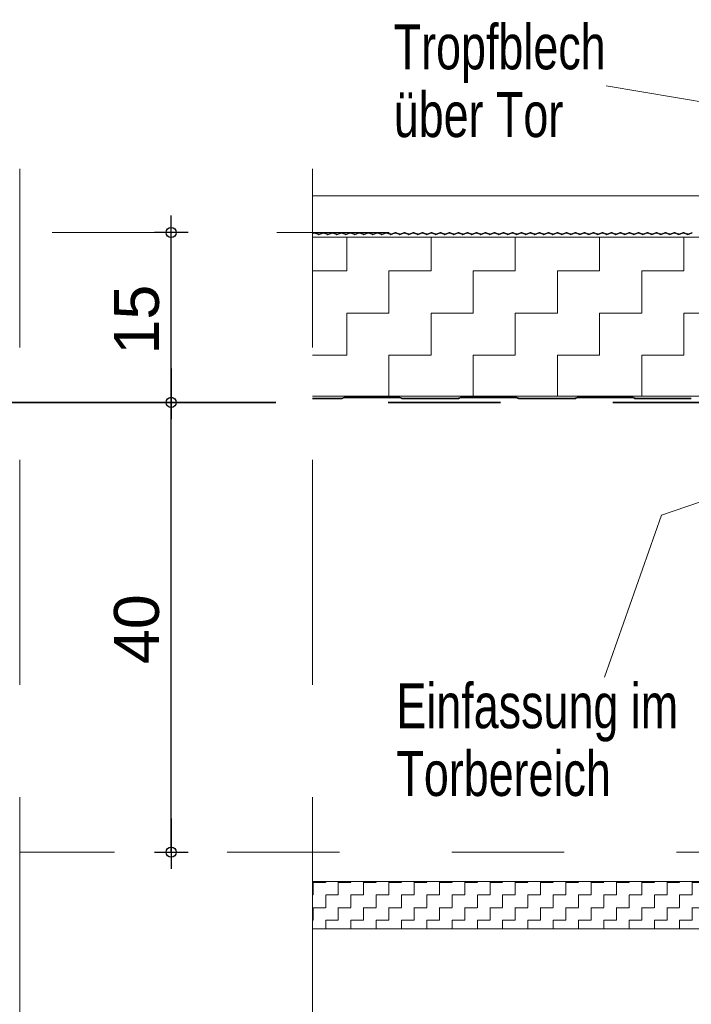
# Model space of a CAD drawing. Header units: metres. Extents: x 1314 to 1415, y -87 to -52.
# Tile 522 of 656: x 1402.321 to 1402.919, y -71.49 to -70.614. Entities that reach past the tile are written whole.
import ezdxf

# ---------------------------------------------------------------- set-up
doc = ezdxf.new("R2010")
doc.units = ezdxf.units.M
doc.header["$PDMODE"] = 65
for name, pattern in [('AUSGEZOGEN', [0]), ('GETRENNT2_S10', [0.045, 0.02, -0.01, 0, -0.005, 0, -0.01]), ('PUNKT2_S9', [0.0015, 0, -0.0015]), ('STRICHLINIE2_S3', [0.275, 0.2, -0.075]), ('STRICHPUNKT2_S5', [0.5, 0.35, -0.05, 0.05, -0.05])]:
    doc.linetypes.add(name, pattern=pattern)
for name, color, linetype in [('XR$9$_40733', 7, 'Continuous'), ('XR$9$_42143', 7, 'Continuous'), ('XR$9$_42154', 7, 'Continuous')]:
    doc.layers.add(name, color=color, linetype=linetype)
for name, color, linetype, lineweight in [('XR$9$Achsen', 4, 'AUSGEZOGEN', 13), ('XR$9$Maßlinie 1_50', 7, 'AUSGEZOGEN', 25), ('XR$9$Muster', 4, 'AUSGEZOGEN', 13), ('XR$9$Text 1_100', 3, 'AUSGEZOGEN', 18), ('XR$9$Wand Mauerwerk nt', 7, 'AUSGEZOGEN', 25), ('XR$9$Wand Mauerwerk tr_1', 42, 'AUSGEZOGEN', 18)]:
    doc.layers.add(name, color=color, linetype=linetype, lineweight=lineweight)
doc.styles.add('ARIAL', font='arial.ttf')
doc.dimstyles.new('DIMSTYLE_28', dxfattribs={"dimtxt": 0.04, "dimasz": 0.03, "dimexe": 0, "dimexo": 1e-06, "dimgap": 0.02, "dimtad": 2, "dimdec": 1, "dimlfac": 100, "dimrnd": 0.5, "dimzin": 4, "dimdsep": 46, "dimtxsty": 'ARIAL', "dimblk1": 'ALL_ML_KREIS', "dimblk2": 'ALL_ML_KREIS', "dimsah": 1, "dimcen": 0, "dimse1": 1, "dimse2": 1, "dimclrd": 7, "dimclre": 7, "dimclrt": 7, "dimadec": 0, "dimazin": 0, "dimtfac": 1, "dimtdec": 0, "dimtix": 1, "dimtmove": 2, "dimatfit": 3, "dimfxl": 0, "dimtzin": 0, "dimlwd": 0, "dimlwe": 25, "dimarcsym": 0})

# ---------------------------------------------------------------- blocks, each defined once
blk = doc.blocks.new('ALL_ML_KREIS')
at = {"color": 0, "linetype": 'ByBlock', "lineweight": -2}
for p, q in [((0, -0.5), (0, 0.5)), ((-1, 0), (0.5, 0))]:
    blk.add_line(p, q, dxfattribs=at)
blk.add_circle((0, 0), 0.15, dxfattribs=at)
blk = doc.blocks.new('*D652')
at = {"layer": 'DEFPOINTS', "color": 7, "linetype": 'AUSGEZOGEN', "lineweight": 25, "transparency": 33554687}
for p in [(1402.6018, -70.95437), (1402.45633, -71.35437), (1402.59998, -71.35437)]:
    blk.add_point(p, dxfattribs=at)
at = {"layer": 'XR$9$Maßlinie 1_50', "color": 7, "linetype": 'AUSGEZOGEN', "lineweight": -2, "transparency": 33554687}
blk.add_line((1402.45633, -71.35437), (1402.45633, -70.95437), dxfattribs=at)
at = {"layer": 'XR$9$Maßlinie 1_50', "color": 7, "linetype": 'AUSGEZOGEN', "lineweight": 25, "transparency": 33554687, "xscale": 0.03, "yscale": 0.03, "zscale": 0.03}
for p, rotation in [((1402.45633, -70.95437), 90), ((1402.45633, -71.35437), 270)]:
    blk.add_blockref('ALL_ML_KREIS', p, dxfattribs=dict(at, rotation=rotation))
at = {"layer": 'XR$9$Maßlinie 1_50', "color": 7, "linetype": 'AUSGEZOGEN', "lineweight": 25, "transparency": 33554687, "insert": (1402.42565, -71.15611), "char_height": 0.04, "width": 0.16, "attachment_point": 5, "rotation": 90, "style": 'ARIAL'}
blk.add_mtext('\\A1;{\\A1;{40\\H0.026400;\\S^ ;}}', dxfattribs=at)
blk = doc.blocks.new('*D653')
at = {"layer": 'DEFPOINTS', "color": 7, "linetype": 'AUSGEZOGEN', "lineweight": 25, "transparency": 33554687}
for p in [(1402.6018, -70.8033), (1402.45633, -70.95437), (1402.6018, -70.95437)]:
    blk.add_point(p, dxfattribs=at)
at = {"layer": 'XR$9$Maßlinie 1_50', "color": 7, "linetype": 'AUSGEZOGEN', "lineweight": -2, "transparency": 33554687}
blk.add_line((1402.45633, -70.95437), (1402.45633, -70.8033), dxfattribs=at)
at = {"layer": 'XR$9$Maßlinie 1_50', "color": 7, "linetype": 'AUSGEZOGEN', "lineweight": 25, "transparency": 33554687, "xscale": 0.03, "yscale": 0.03, "zscale": 0.03}
for p, rotation in [((1402.45633, -70.8033), 90), ((1402.45633, -70.95437), 270)]:
    blk.add_blockref('ALL_ML_KREIS', p, dxfattribs=dict(at, rotation=rotation))
at = {"layer": 'XR$9$Maßlinie 1_50', "color": 7, "linetype": 'AUSGEZOGEN', "lineweight": 25, "transparency": 33554687, "insert": (1402.42565, -70.88079), "char_height": 0.04, "width": 0.16, "attachment_point": 5, "rotation": 90, "style": 'ARIAL'}
blk.add_mtext('\\A1;{\\A1;{15\\H0.026400;\\S^ ;}}', dxfattribs=at)

msp = doc.modelspace()

# ---------------------------------------------------------------- hatches: boundary and pattern name
at = {"layer": 'XR$9$Muster', "linetype": 'AUSGEZOGEN', "lineweight": 13, "transparency": 33554687}
h = msp.add_hatch(dxfattribs=at)
h.set_pattern_fill('MUSTER', color=4, scale=0.0375, angle=90, style=0, pattern_type=2)
h.set_pattern_definition([(90, (-0.075, 0.075), (-0.0375, 0.0375), [0.0375, -0.0375]), (180, (-0.075, 0.075), (-0.0375, -0.0375), [0.0375, -0.0375])])
h.paths.add_polyline_path([(1403.08348, -70.80752), (1402.58199, -70.80752), (1402.58199, -70.94893), (1403.08348, -70.94893)], flags=0)
h = msp.add_hatch(dxfattribs=at)
h.set_pattern_fill('MUSTER', color=4, scale=0.01125, angle=90, style=0, pattern_type=2)
h.set_pattern_definition([(90, (-0.0225, 0.0225), (-0.01125, 0.01125), [0.01125, -0.01125]), (180, (-0.0225, 0.0225), (-0.01125, -0.01125), [0.01125, -0.01125])])
h.paths.add_polyline_path([(1403.07297, -71.4226), (1403.07297, -71.3806), (1402.58198, -71.3806), (1402.58198, -71.4226)], flags=0)

# ---------------------------------------------------------------- linework, layer by layer
at = {"color": 7, "linetype": 'AUSGEZOGEN', "lineweight": 13, "transparency": 33554687}
msp.add_line((1403.19847, -70.77059), (1402.58199, -70.77059), dxfattribs=at)
at = {"layer": 'XR$9$_40733', "color": 2, "linetype": 'AUSGEZOGEN', "lineweight": 18, "transparency": 33554687}
for p, q in [((1402.58198, -71.3806), (1403.07297, -71.3806)), ((1403.07297, -71.4226), (1402.58198, -71.4226))]:
    msp.add_line(p, q, dxfattribs=at)
at = {"layer": 'XR$9$_42143', "color": 30, "linetype": 'AUSGEZOGEN', "lineweight": 13, "transparency": 33554687}
for p, q in [((1402.58345, -70.80336), (1402.58199, -70.80389)), ((1402.58199, -70.80456), (1402.58367, -70.80395)), ((1402.58392, -70.80395), (1402.58724, -70.80516)), ((1402.58746, -70.80457), (1402.58414, -70.80336)), ((1402.59146, -70.80336), (1402.58814, -70.80457)), ((1402.58836, -70.80516), (1402.59168, -70.80395)), ((1402.59193, -70.80395), (1402.59525, -70.80516)), ((1402.59547, -70.80457), (1402.59215, -70.80336)), ((1402.59947, -70.80336), (1402.59615, -70.80457)), ((1402.59637, -70.80516), (1402.59969, -70.80395)), ((1402.59994, -70.80395), (1402.60326, -70.80516)), ((1402.60348, -70.80457), (1402.60016, -70.80336)), ((1402.60748, -70.80336), (1402.60416, -70.80457)), ((1402.60438, -70.80516), (1402.6077, -70.80395)), ((1402.60795, -70.80395), (1402.61127, -70.80516)), ((1402.61149, -70.80457), (1402.60816, -70.80336)), ((1402.61549, -70.80336), (1402.61217, -70.80457)), ((1402.61238, -70.80516), (1402.6157, -70.80395)), ((1402.61596, -70.80395), (1402.61928, -70.80516)), ((1402.61949, -70.80457), (1402.61617, -70.80336)), ((1402.6235, -70.80336), (1402.62018, -70.80457)), ((1402.62039, -70.80516), (1402.62371, -70.80395)), ((1402.62397, -70.80395), (1402.62729, -70.80516)), ((1402.6275, -70.80457), (1402.62418, -70.80336)), ((1402.63151, -70.80336), (1402.62819, -70.80457)), ((1402.6284, -70.80516), (1402.63172, -70.80395)), ((1402.63198, -70.80395), (1402.6353, -70.80516)), ((1402.63551, -70.80457), (1402.63219, -70.80336)), ((1402.63952, -70.80336), (1402.63619, -70.80457)), ((1402.63641, -70.80516), (1402.63973, -70.80395)), ((1402.63998, -70.80395), (1402.6433, -70.80516)), ((1402.64352, -70.80457), (1402.6402, -70.80336)), ((1402.64752, -70.80336), (1402.6442, -70.80457)), ((1402.64442, -70.80516), (1402.64774, -70.80395)), ((1402.64799, -70.80395), (1402.65131, -70.80516)), ((1402.65153, -70.80457), (1402.64821, -70.80336)), ((1402.65553, -70.80336), (1402.65221, -70.80457)), ((1402.65243, -70.80516), (1402.65575, -70.80395)), ((1402.656, -70.80395), (1402.65932, -70.80516)), ((1402.65954, -70.80457), (1402.65622, -70.80336)), ((1402.66354, -70.80336), (1402.66022, -70.80457)), ((1402.66044, -70.80516), (1402.66376, -70.80395)), ((1402.66401, -70.80395), (1402.66733, -70.80516)), ((1402.66755, -70.80457), (1402.66422, -70.80336)), ((1402.67155, -70.80336), (1402.66823, -70.80457)), ((1402.66844, -70.80516), (1402.67177, -70.80395)), ((1402.67202, -70.80395), (1402.67534, -70.80516)), ((1402.67555, -70.80457), (1402.67223, -70.80336)), ((1402.67956, -70.80336), (1402.67624, -70.80457)), ((1402.67645, -70.80516), (1402.67977, -70.80395)), ((1402.68003, -70.80395), (1402.68335, -70.80516)), ((1402.68356, -70.80457), (1402.68024, -70.80336)), ((1402.68757, -70.80336), (1402.68425, -70.80457)), ((1402.68446, -70.80516), (1402.68778, -70.80395)), ((1402.68804, -70.80395), (1402.69136, -70.80516)), ((1402.69157, -70.80457), (1402.68825, -70.80336)), ((1402.69558, -70.80336), (1402.69225, -70.80457)), ((1402.69247, -70.80516), (1402.69579, -70.80395)), ((1402.69604, -70.80395), (1402.69936, -70.80516)), ((1402.69958, -70.80457), (1402.69626, -70.80336)), ((1402.70358, -70.80336), (1402.70026, -70.80457)), ((1402.70048, -70.80516), (1402.7038, -70.80395)), ((1402.70405, -70.80395), (1402.70737, -70.80516)), ((1402.70759, -70.80457), (1402.70427, -70.80336)), ((1402.71159, -70.80336), (1402.70827, -70.80457)), ((1402.70849, -70.80516), (1402.71181, -70.80395)), ((1402.71206, -70.80395), (1402.71538, -70.80516)), ((1402.7156, -70.80457), (1402.71228, -70.80336)), ((1402.7196, -70.80336), (1402.71628, -70.80457)), ((1402.7165, -70.80516), (1402.71982, -70.80395)), ((1402.72007, -70.80395), (1402.72339, -70.80516)), ((1402.72361, -70.80457), (1402.72029, -70.80336)), ((1402.72761, -70.80336), (1402.72429, -70.80457)), ((1402.7245, -70.80516), (1402.72783, -70.80395)), ((1402.72808, -70.80395), (1402.7314, -70.80516)), ((1402.73161, -70.80457), (1402.72829, -70.80336)), ((1402.73562, -70.80336), (1402.7323, -70.80457)), ((1402.73251, -70.80516), (1402.73583, -70.80395)), ((1402.73609, -70.80395), (1402.73941, -70.80516)), ((1402.73962, -70.80457), (1402.7363, -70.80336)), ((1402.74363, -70.80336), (1402.74031, -70.80457)), ((1402.74052, -70.80516), (1402.74384, -70.80395)), ((1402.7441, -70.80395), (1402.74742, -70.80516)), ((1402.74763, -70.80457), (1402.74431, -70.80336)), ((1402.75164, -70.80336), (1402.74832, -70.80457)), ((1402.74853, -70.80516), (1402.75185, -70.80395)), ((1402.7521, -70.80395), (1402.75543, -70.80516)), ((1402.75564, -70.80457), (1402.75232, -70.80336)), ((1402.75965, -70.80336), (1402.75632, -70.80457)), ((1402.75654, -70.80516), (1402.75986, -70.80395)), ((1402.76011, -70.80395), (1402.76343, -70.80516)), ((1402.76365, -70.80457), (1402.76033, -70.80336)), ((1402.76765, -70.80336), (1402.76433, -70.80457)), ((1402.76455, -70.80516), (1402.76787, -70.80395)), ((1402.76812, -70.80395), (1402.77144, -70.80516)), ((1402.77166, -70.80457), (1402.76834, -70.80336)), ((1402.77566, -70.80336), (1402.77234, -70.80457)), ((1402.77256, -70.80516), (1402.77588, -70.80395)), ((1402.77613, -70.80395), (1402.77945, -70.80516)), ((1402.77967, -70.80457), (1402.77635, -70.80336)), ((1402.78367, -70.80336), (1402.78035, -70.80457)), ((1402.78057, -70.80516), (1402.78389, -70.80395)), ((1402.78414, -70.80395), (1402.78746, -70.80516)), ((1402.78768, -70.80457), (1402.78435, -70.80336)), ((1402.79168, -70.80336), (1402.78836, -70.80457)), ((1402.78857, -70.80516), (1402.7919, -70.80395)), ((1402.79215, -70.80395), (1402.79547, -70.80516)), ((1402.79568, -70.80457), (1402.79236, -70.80336)), ((1402.79969, -70.80336), (1402.79637, -70.80457)), ((1402.79658, -70.80516), (1402.7999, -70.80395)), ((1402.80016, -70.80395), (1402.80348, -70.80516)), ((1402.80369, -70.80457), (1402.80037, -70.80336)), ((1402.8077, -70.80336), (1402.80438, -70.80457)), ((1402.80459, -70.80516), (1402.80791, -70.80395)), ((1402.80817, -70.80395), (1402.81149, -70.80516)), ((1402.8117, -70.80457), (1402.80838, -70.80336)), ((1402.81571, -70.80336), (1402.81238, -70.80457)), ((1402.8126, -70.80516), (1402.81592, -70.80395)), ((1402.81617, -70.80395), (1402.81949, -70.80516)), ((1402.81971, -70.80457), (1402.81639, -70.80336)), ((1402.82371, -70.80336), (1402.82039, -70.80457)), ((1402.82061, -70.80516), (1402.82393, -70.80395)), ((1402.82418, -70.80395), (1402.8275, -70.80516)), ((1402.82772, -70.80457), (1402.8244, -70.80336)), ((1402.83172, -70.80336), (1402.8284, -70.80457)), ((1402.82862, -70.80516), (1402.83194, -70.80395)), ((1402.83219, -70.80395), (1402.83551, -70.80516)), ((1402.83573, -70.80457), (1402.83241, -70.80336)), ((1402.83973, -70.80336), (1402.83641, -70.80457)), ((1402.83663, -70.80516), (1402.83995, -70.80395)), ((1402.8402, -70.80395), (1402.84352, -70.80516)), ((1402.84374, -70.80457), (1402.84042, -70.80336)), ((1402.84774, -70.80336), (1402.84442, -70.80457)), ((1402.84463, -70.80516), (1402.84796, -70.80395)), ((1402.84821, -70.80395), (1402.85153, -70.80516)), ((1402.85174, -70.80457), (1402.84842, -70.80336)), ((1402.85575, -70.80336), (1402.85243, -70.80457)), ((1402.85264, -70.80516), (1402.85596, -70.80395)), ((1402.85622, -70.80395), (1402.85954, -70.80516)), ((1402.85975, -70.80457), (1402.85643, -70.80336)), ((1402.86376, -70.80336), (1402.86044, -70.80457)), ((1402.86065, -70.80516), (1402.86397, -70.80395)), ((1402.86423, -70.80395), (1402.86755, -70.80516)), ((1402.86776, -70.80457), (1402.86444, -70.80336)), ((1402.87177, -70.80336), (1402.86845, -70.80457)), ((1402.86866, -70.80516), (1402.87198, -70.80395)), ((1402.87223, -70.80395), (1402.87556, -70.80516)), ((1402.87577, -70.80457), (1402.87245, -70.80336)), ((1402.87978, -70.80336), (1402.87645, -70.80457)), ((1402.87667, -70.80516), (1402.87999, -70.80395)), ((1402.88024, -70.80395), (1402.88356, -70.80516)), ((1402.88378, -70.80457), (1402.88046, -70.80336)), ((1402.88778, -70.80336), (1402.88446, -70.80457)), ((1402.88468, -70.80516), (1402.888, -70.80395)), ((1402.88825, -70.80395), (1402.89157, -70.80516)), ((1402.89179, -70.80457), (1402.88847, -70.80336)), ((1402.89579, -70.80336), (1402.89247, -70.80457)), ((1402.89269, -70.80516), (1402.89601, -70.80395)), ((1402.89626, -70.80395), (1402.89958, -70.80516)), ((1402.8998, -70.80457), (1402.89648, -70.80336)), ((1402.9038, -70.80336), (1402.90048, -70.80457)), ((1402.9007, -70.80516), (1402.90402, -70.80395)), ((1402.90427, -70.80395), (1402.90759, -70.80516)), ((1402.90781, -70.80457), (1402.90448, -70.80336)), ((1402.91181, -70.80336), (1402.90849, -70.80457)), ((1402.9087, -70.80516), (1402.91202, -70.80395)), ((1402.91228, -70.80395), (1402.9156, -70.80516)), ((1402.91581, -70.80457), (1402.91249, -70.80336)), ((1402.91982, -70.80336), (1402.9165, -70.80457)), ((1402.91671, -70.80516), (1402.92003, -70.80395)), ((1402.60786, -70.95075), (1402.58199, -70.95075)), ((1402.58199, -70.9513), (1402.60786, -70.9513)), ((1402.60871, -70.95034), (1402.6086, -70.95044)), ((1402.60899, -70.95083), (1402.60909, -70.95073)), ((1402.6598, -70.94975), (1402.61012, -70.94975)), ((1402.61012, -70.9503), (1402.6598, -70.9503)), ((1402.66083, -70.95073), (1402.66093, -70.95083)), ((1402.66132, -70.95044), (1402.66122, -70.95034)), ((1402.71162, -70.95075), (1402.66206, -70.95075)), ((1402.66206, -70.9513), (1402.71162, -70.9513)), ((1402.71247, -70.95034), (1402.71236, -70.95044)), ((1402.71275, -70.95083), (1402.71286, -70.95073)), ((1402.76357, -70.94975), (1402.71389, -70.94975)), ((1402.71389, -70.9503), (1402.76357, -70.9503)), ((1402.76459, -70.95073), (1402.7647, -70.95083)), ((1402.76459, -70.95073), (1402.7647, -70.95083)), ((1402.76509, -70.95044), (1402.76498, -70.95034)), ((1402.76509, -70.95044), (1402.76498, -70.95034)), ((1402.81539, -70.95075), (1402.76583, -70.95075)), ((1402.76583, -70.9513), (1402.81539, -70.9513)), ((1402.81624, -70.95034), (1402.81613, -70.95044)), ((1402.81652, -70.95083), (1402.81662, -70.95073)), ((1402.86733, -70.94975), (1402.81765, -70.94975)), ((1402.81765, -70.9503), (1402.86733, -70.9503)), ((1402.86836, -70.95073), (1402.86846, -70.95083)), ((1402.86885, -70.95044), (1402.86875, -70.95034)), ((1402.91915, -70.95075), (1402.86959, -70.95075)), ((1402.86959, -70.9513), (1402.91915, -70.9513))]:
    msp.add_line(p, q, dxfattribs=at)
for centre, radius, start, end in [((1402.5838, -70.8043), 0.001, 70.01888, 109.9791), ((1402.5838, -70.8043), 0.00037, 70.01888, 109.9791), ((1402.5878, -70.80363), 0.00163, 250.01888, 289.9791), ((1402.5878, -70.80363), 0.001, 250.01888, 289.9791), ((1402.59181, -70.8043), 0.001, 70.01888, 109.9791), ((1402.59181, -70.8043), 0.00037, 70.01888, 109.9791), ((1402.59581, -70.80363), 0.00163, 250.01888, 289.9791), ((1402.59581, -70.80363), 0.001, 250.01888, 289.9791), ((1402.59981, -70.8043), 0.001, 70.01888, 109.9791), ((1402.59981, -70.8043), 0.00037, 70.01888, 109.9791), ((1402.60382, -70.80363), 0.00163, 250.01888, 289.9791), ((1402.60382, -70.80363), 0.001, 250.01888, 289.9791), ((1402.60782, -70.8043), 0.001, 70.01888, 109.9791), ((1402.60782, -70.8043), 0.00037, 70.01888, 109.9791), ((1402.61183, -70.80363), 0.00163, 250.01888, 289.9791), ((1402.61183, -70.80363), 0.001, 250.01888, 289.9791), ((1402.61583, -70.8043), 0.001, 70.01888, 109.9791), ((1402.61583, -70.8043), 0.00037, 70.01888, 109.9791), ((1402.61984, -70.80363), 0.00163, 250.01888, 289.9791), ((1402.61984, -70.80363), 0.001, 250.01888, 289.9791), ((1402.62384, -70.8043), 0.001, 70.01888, 109.9791), ((1402.62384, -70.8043), 0.00037, 70.01888, 109.9791), ((1402.62784, -70.80363), 0.00163, 250.01888, 289.9791), ((1402.62784, -70.80363), 0.001, 250.01888, 289.9791), ((1402.63185, -70.8043), 0.001, 70.01888, 109.9791), ((1402.63185, -70.8043), 0.00037, 70.01888, 109.9791), ((1402.63585, -70.80363), 0.00163, 250.01888, 289.9791), ((1402.63585, -70.80363), 0.001, 250.01888, 289.9791), ((1402.63986, -70.8043), 0.001, 70.01888, 109.9791), ((1402.63986, -70.8043), 0.00037, 70.01888, 109.9791), ((1402.64386, -70.80363), 0.00163, 250.01888, 289.9791), ((1402.64386, -70.80363), 0.001, 250.01888, 289.9791), ((1402.64787, -70.8043), 0.001, 70.01888, 109.9791), ((1402.64787, -70.8043), 0.00037, 70.01888, 109.9791), ((1402.65187, -70.80363), 0.00163, 250.01888, 289.9791), ((1402.65187, -70.80363), 0.001, 250.01888, 289.9791), ((1402.65587, -70.8043), 0.001, 70.01888, 109.9791), ((1402.65587, -70.8043), 0.00037, 70.01888, 109.9791), ((1402.65988, -70.80363), 0.00163, 250.01888, 289.9791), ((1402.65988, -70.80363), 0.001, 250.01888, 289.9791), ((1402.66388, -70.8043), 0.001, 70.01888, 109.9791), ((1402.66388, -70.8043), 0.00037, 70.01888, 109.9791), ((1402.66789, -70.80363), 0.00163, 250.01888, 289.9791), ((1402.66789, -70.80363), 0.001, 250.01888, 289.9791), ((1402.67189, -70.8043), 0.001, 70.01888, 109.9791), ((1402.67189, -70.8043), 0.00037, 70.01888, 109.9791), ((1402.6759, -70.80363), 0.00163, 250.01888, 289.9791), ((1402.6759, -70.80363), 0.001, 250.01888, 289.9791), ((1402.6799, -70.8043), 0.001, 70.01888, 109.9791), ((1402.6799, -70.8043), 0.00037, 70.01888, 109.9791), ((1402.6839, -70.80363), 0.00163, 250.01888, 289.9791), ((1402.6839, -70.80363), 0.001, 250.01888, 289.9791), ((1402.68791, -70.8043), 0.001, 70.01888, 109.9791), ((1402.68791, -70.8043), 0.00037, 70.01888, 109.9791), ((1402.69191, -70.80363), 0.00163, 250.01888, 289.9791), ((1402.69191, -70.80363), 0.001, 250.01888, 289.9791), ((1402.69592, -70.8043), 0.001, 70.01888, 109.9791), ((1402.69592, -70.8043), 0.00037, 70.01888, 109.9791), ((1402.69992, -70.80363), 0.00163, 250.01888, 289.9791), ((1402.69992, -70.80363), 0.001, 250.01888, 289.9791), ((1402.70393, -70.8043), 0.001, 70.01888, 109.9791), ((1402.70393, -70.8043), 0.00037, 70.01888, 109.9791), ((1402.70793, -70.80363), 0.00163, 250.01888, 289.9791), ((1402.70793, -70.80363), 0.001, 250.01888, 289.9791), ((1402.71194, -70.8043), 0.001, 70.01888, 109.9791), ((1402.71194, -70.8043), 0.00037, 70.01888, 109.9791), ((1402.71594, -70.80363), 0.00163, 250.01888, 289.9791), ((1402.71594, -70.80363), 0.001, 250.01888, 289.9791), ((1402.71994, -70.8043), 0.001, 70.01888, 109.9791), ((1402.71994, -70.8043), 0.00037, 70.01888, 109.9791), ((1402.72395, -70.80363), 0.00163, 250.01888, 289.9791), ((1402.72395, -70.80363), 0.001, 250.01888, 289.9791), ((1402.72795, -70.8043), 0.001, 70.01888, 109.9791), ((1402.72795, -70.8043), 0.00037, 70.01888, 109.9791), ((1402.73196, -70.80363), 0.00163, 250.01888, 289.9791), ((1402.73196, -70.80363), 0.001, 250.01888, 289.9791), ((1402.73596, -70.8043), 0.001, 70.01888, 109.9791), ((1402.73596, -70.8043), 0.00037, 70.01888, 109.9791), ((1402.73997, -70.80363), 0.00163, 250.01888, 289.9791), ((1402.73997, -70.80363), 0.001, 250.01888, 289.9791), ((1402.74397, -70.8043), 0.001, 70.01888, 109.9791), ((1402.74397, -70.8043), 0.00037, 70.01888, 109.9791), ((1402.74797, -70.80363), 0.00163, 250.01888, 289.9791), ((1402.74797, -70.80363), 0.001, 250.01888, 289.9791), ((1402.75198, -70.8043), 0.001, 70.01888, 109.9791), ((1402.75198, -70.8043), 0.00037, 70.01888, 109.9791), ((1402.75598, -70.80363), 0.00163, 250.01888, 289.9791), ((1402.75598, -70.80363), 0.001, 250.01888, 289.9791), ((1402.75999, -70.8043), 0.001, 70.01888, 109.9791), ((1402.75999, -70.8043), 0.00037, 70.01888, 109.9791), ((1402.76399, -70.80363), 0.00163, 250.01888, 289.9791), ((1402.76399, -70.80363), 0.001, 250.01888, 289.9791), ((1402.768, -70.8043), 0.001, 70.01888, 109.9791), ((1402.768, -70.8043), 0.00037, 70.01888, 109.9791), ((1402.772, -70.80363), 0.00163, 250.01888, 289.9791), ((1402.772, -70.80363), 0.001, 250.01888, 289.9791), ((1402.776, -70.8043), 0.001, 70.01888, 109.9791), ((1402.776, -70.8043), 0.00037, 70.01888, 109.9791), ((1402.78001, -70.80363), 0.00163, 250.01888, 289.9791), ((1402.78001, -70.80363), 0.001, 250.01888, 289.9791), ((1402.78401, -70.8043), 0.001, 70.01888, 109.9791), ((1402.78401, -70.8043), 0.00037, 70.01888, 109.9791), ((1402.78802, -70.80363), 0.00163, 250.01888, 289.9791), ((1402.78802, -70.80363), 0.001, 250.01888, 289.9791), ((1402.79202, -70.8043), 0.001, 70.01888, 109.9791), ((1402.79202, -70.8043), 0.00037, 70.01888, 109.9791), ((1402.79603, -70.80363), 0.00163, 250.01888, 289.9791), ((1402.79603, -70.80363), 0.001, 250.01888, 289.9791), ((1402.80003, -70.8043), 0.001, 70.01888, 109.9791), ((1402.80003, -70.8043), 0.00037, 70.01888, 109.9791), ((1402.80403, -70.80363), 0.00163, 250.01888, 289.9791), ((1402.80403, -70.80363), 0.001, 250.01888, 289.9791), ((1402.80804, -70.8043), 0.001, 70.01888, 109.9791), ((1402.80804, -70.8043), 0.00037, 70.01888, 109.9791), ((1402.81204, -70.80363), 0.00163, 250.01888, 289.9791), ((1402.81204, -70.80363), 0.001, 250.01888, 289.9791), ((1402.81605, -70.8043), 0.001, 70.01888, 109.9791), ((1402.81605, -70.8043), 0.00037, 70.01888, 109.9791), ((1402.82005, -70.80363), 0.00163, 250.01888, 289.9791), ((1402.82005, -70.80363), 0.001, 250.01888, 289.9791), ((1402.82406, -70.8043), 0.001, 70.01888, 109.9791), ((1402.82406, -70.8043), 0.00037, 70.01888, 109.9791), ((1402.82806, -70.80363), 0.00163, 250.01888, 289.9791), ((1402.82806, -70.80363), 0.001, 250.01888, 289.9791), ((1402.83206, -70.8043), 0.001, 70.01888, 109.9791), ((1402.83206, -70.8043), 0.00037, 70.01888, 109.9791), ((1402.83607, -70.80363), 0.00163, 250.01888, 289.9791), ((1402.83607, -70.80363), 0.001, 250.01888, 289.9791), ((1402.84007, -70.8043), 0.001, 70.01888, 109.9791), ((1402.84007, -70.8043), 0.00037, 70.01888, 109.9791), ((1402.84408, -70.80363), 0.00163, 250.01888, 289.9791), ((1402.84408, -70.80363), 0.001, 250.01888, 289.9791), ((1402.84808, -70.8043), 0.001, 70.01888, 109.9791), ((1402.84808, -70.8043), 0.00037, 70.01888, 109.9791), ((1402.85209, -70.80363), 0.00163, 250.01888, 289.9791), ((1402.85209, -70.80363), 0.001, 250.01888, 289.9791), ((1402.85609, -70.8043), 0.001, 70.01888, 109.9791), ((1402.85609, -70.8043), 0.00037, 70.01888, 109.9791), ((1402.86009, -70.80363), 0.00163, 250.01888, 289.9791), ((1402.86009, -70.80363), 0.001, 250.01888, 289.9791), ((1402.8641, -70.8043), 0.001, 70.01888, 109.9791), ((1402.8641, -70.8043), 0.00037, 70.01888, 109.9791), ((1402.8681, -70.80363), 0.00163, 250.01888, 289.9791), ((1402.8681, -70.80363), 0.001, 250.01888, 289.9791), ((1402.87211, -70.8043), 0.001, 70.01888, 109.9791), ((1402.87211, -70.8043), 0.00037, 70.01888, 109.9791), ((1402.87611, -70.80363), 0.00163, 250.01888, 289.9791), ((1402.87611, -70.80363), 0.001, 250.01888, 289.9791), ((1402.88012, -70.8043), 0.001, 70.01888, 109.9791), ((1402.88012, -70.8043), 0.00037, 70.01888, 109.9791), ((1402.88412, -70.80363), 0.00163, 250.01888, 289.9791), ((1402.88412, -70.80363), 0.001, 250.01888, 289.9791), ((1402.88813, -70.8043), 0.001, 70.01888, 109.9791), ((1402.88813, -70.8043), 0.00037, 70.01888, 109.9791), ((1402.89213, -70.80363), 0.00163, 250.01888, 289.9791), ((1402.89213, -70.80363), 0.001, 250.01888, 289.9791), ((1402.89613, -70.8043), 0.001, 70.01888, 109.9791), ((1402.89613, -70.8043), 0.00037, 70.01888, 109.9791), ((1402.90014, -70.80363), 0.00163, 250.01888, 289.9791), ((1402.90014, -70.80363), 0.001, 250.01888, 289.9791), ((1402.90414, -70.8043), 0.001, 70.01888, 109.9791), ((1402.90414, -70.8043), 0.00037, 70.01888, 109.9791), ((1402.90815, -70.80363), 0.00163, 250.01888, 289.9791), ((1402.90815, -70.80363), 0.001, 250.01888, 289.9791), ((1402.91215, -70.8043), 0.001, 70.01888, 109.9791), ((1402.91215, -70.8043), 0.00037, 70.01888, 109.9791), ((1402.91616, -70.80363), 0.00163, 250.01888, 289.9791), ((1402.91616, -70.80363), 0.001, 250.01888, 289.9791), ((1402.60786, -70.9497), 0.00105, 270, 315), ((1402.60786, -70.9497), 0.0016, 270, 315), ((1402.61012, -70.95175), 0.002, 90, 135), ((1402.61012, -70.95175), 0.00145, 90, 135), ((1402.6598, -70.95175), 0.002, 45, 90), ((1402.6598, -70.95175), 0.00145, 45, 90), ((1402.66206, -70.9497), 0.0016, 225, 270), ((1402.66206, -70.9497), 0.00105, 225, 270), ((1402.71162, -70.9497), 0.00105, 270, 315), ((1402.71162, -70.9497), 0.0016, 270, 315), ((1402.71389, -70.95175), 0.002, 90, 135), ((1402.71389, -70.95175), 0.00145, 90, 135), ((1402.76357, -70.95175), 0.002, 45, 90), ((1402.76357, -70.95175), 0.002, 45, 90), ((1402.76357, -70.95175), 0.00145, 45, 90), ((1402.76583, -70.9497), 0.0016, 225, 270), ((1402.76583, -70.9497), 0.00105, 225, 270), ((1402.76583, -70.9497), 0.00105, 225, 270), ((1402.81539, -70.9497), 0.00105, 270, 315), ((1402.81539, -70.9497), 0.0016, 270, 315), ((1402.81765, -70.95175), 0.002, 90, 135), ((1402.81765, -70.95175), 0.00145, 90, 135), ((1402.86733, -70.95175), 0.002, 45, 90), ((1402.86733, -70.95175), 0.00145, 45, 90), ((1402.86959, -70.9497), 0.0016, 225, 270), ((1402.86959, -70.9497), 0.00105, 225, 270)]:
    msp.add_arc(centre, radius, start, end, dxfattribs=at)
at = {"layer": 'XR$9$_42154', "color": 7, "linetype": 'STRICHLINIE2_S3', "lineweight": 13, "transparency": 33554687}
for p, q in [((1402.32146, -71.5056), (1402.32147, -70.74655)), ((1402.58198, -71.5056), (1402.58199, -70.74655))]:
    msp.add_line(p, q, dxfattribs=at)
at = {"layer": 'XR$9$_42154', "color": 51, "linetype": 'AUSGEZOGEN', "lineweight": 13, "transparency": 33554687}
for p, q in [((1402.58367, -70.80395), (1402.58199, -70.80456)), ((1402.58724, -70.80516), (1402.58392, -70.80395)), ((1402.59168, -70.80395), (1402.58836, -70.80516)), ((1402.59525, -70.80516), (1402.59193, -70.80395)), ((1402.59969, -70.80395), (1402.59637, -70.80516)), ((1402.60326, -70.80516), (1402.59994, -70.80395)), ((1402.6077, -70.80395), (1402.60438, -70.80516)), ((1402.61127, -70.80516), (1402.60795, -70.80395)), ((1402.6157, -70.80395), (1402.61238, -70.80516)), ((1402.61928, -70.80516), (1402.61596, -70.80395)), ((1402.62371, -70.80395), (1402.62039, -70.80516)), ((1402.62729, -70.80516), (1402.62397, -70.80395)), ((1402.63172, -70.80395), (1402.6284, -70.80516)), ((1402.6353, -70.80516), (1402.63198, -70.80395)), ((1402.63973, -70.80395), (1402.63641, -70.80516)), ((1402.6433, -70.80516), (1402.63998, -70.80395)), ((1402.64774, -70.80395), (1402.64442, -70.80516)), ((1402.65131, -70.80516), (1402.64799, -70.80395)), ((1402.65575, -70.80395), (1402.65243, -70.80516)), ((1402.65932, -70.80516), (1402.656, -70.80395)), ((1402.66376, -70.80395), (1402.66044, -70.80516)), ((1402.66733, -70.80516), (1402.66401, -70.80395)), ((1402.67177, -70.80395), (1402.66844, -70.80516)), ((1402.67534, -70.80516), (1402.67202, -70.80395)), ((1402.67977, -70.80395), (1402.67645, -70.80516)), ((1402.68335, -70.80516), (1402.68003, -70.80395)), ((1402.68778, -70.80395), (1402.68446, -70.80516)), ((1402.69136, -70.80516), (1402.68804, -70.80395)), ((1402.69579, -70.80395), (1402.69247, -70.80516)), ((1402.69936, -70.80516), (1402.69604, -70.80395)), ((1402.7038, -70.80395), (1402.70048, -70.80516)), ((1402.70737, -70.80516), (1402.70405, -70.80395)), ((1402.71181, -70.80395), (1402.70849, -70.80516)), ((1402.71538, -70.80516), (1402.71206, -70.80395)), ((1402.71982, -70.80395), (1402.7165, -70.80516)), ((1402.72339, -70.80516), (1402.72007, -70.80395)), ((1402.72783, -70.80395), (1402.7245, -70.80516)), ((1402.7314, -70.80516), (1402.72808, -70.80395)), ((1402.73583, -70.80395), (1402.73251, -70.80516)), ((1402.73941, -70.80516), (1402.73609, -70.80395)), ((1402.74384, -70.80395), (1402.74052, -70.80516)), ((1402.74742, -70.80516), (1402.7441, -70.80395)), ((1402.75185, -70.80395), (1402.74853, -70.80516)), ((1402.75543, -70.80516), (1402.7521, -70.80395)), ((1402.75986, -70.80395), (1402.75654, -70.80516)), ((1402.76343, -70.80516), (1402.76011, -70.80395)), ((1402.76787, -70.80395), (1402.76455, -70.80516)), ((1402.77144, -70.80516), (1402.76812, -70.80395)), ((1402.77588, -70.80395), (1402.77256, -70.80516)), ((1402.77945, -70.80516), (1402.77613, -70.80395)), ((1402.78389, -70.80395), (1402.78057, -70.80516)), ((1402.78746, -70.80516), (1402.78414, -70.80395)), ((1402.7919, -70.80395), (1402.78857, -70.80516)), ((1402.79547, -70.80516), (1402.79215, -70.80395)), ((1402.7999, -70.80395), (1402.79658, -70.80516)), ((1402.80348, -70.80516), (1402.80016, -70.80395)), ((1402.80791, -70.80395), (1402.80459, -70.80516)), ((1402.81149, -70.80516), (1402.80817, -70.80395)), ((1402.81592, -70.80395), (1402.8126, -70.80516)), ((1402.81949, -70.80516), (1402.81617, -70.80395)), ((1402.82393, -70.80395), (1402.82061, -70.80516)), ((1402.8275, -70.80516), (1402.82418, -70.80395)), ((1402.83194, -70.80395), (1402.82862, -70.80516)), ((1402.83551, -70.80516), (1402.83219, -70.80395)), ((1402.83995, -70.80395), (1402.83663, -70.80516)), ((1402.84352, -70.80516), (1402.8402, -70.80395)), ((1402.84796, -70.80395), (1402.84463, -70.80516)), ((1402.85153, -70.80516), (1402.84821, -70.80395)), ((1402.85596, -70.80395), (1402.85264, -70.80516)), ((1402.85954, -70.80516), (1402.85622, -70.80395)), ((1402.86397, -70.80395), (1402.86065, -70.80516)), ((1402.86755, -70.80516), (1402.86423, -70.80395)), ((1402.87198, -70.80395), (1402.86866, -70.80516)), ((1402.87556, -70.80516), (1402.87223, -70.80395)), ((1402.87999, -70.80395), (1402.87667, -70.80516)), ((1402.88356, -70.80516), (1402.88024, -70.80395)), ((1402.888, -70.80395), (1402.88468, -70.80516)), ((1402.89157, -70.80516), (1402.88825, -70.80395)), ((1402.89601, -70.80395), (1402.89269, -70.80516)), ((1402.89958, -70.80516), (1402.89626, -70.80395)), ((1402.90402, -70.80395), (1402.9007, -70.80516)), ((1402.90759, -70.80516), (1402.90427, -70.80395)), ((1402.91202, -70.80395), (1402.9087, -70.80516)), ((1402.9156, -70.80516), (1402.91228, -70.80395)), ((1402.92003, -70.80395), (1402.91671, -70.80516)), ((1402.58199, -70.95075), (1402.60786, -70.95075)), ((1402.6086, -70.95044), (1402.60871, -70.95034)), ((1402.61012, -70.94975), (1402.6598, -70.94975)), ((1402.66122, -70.95034), (1402.66132, -70.95044)), ((1402.66206, -70.95075), (1402.71162, -70.95075)), ((1402.71236, -70.95044), (1402.71247, -70.95034)), ((1402.71389, -70.94975), (1402.76357, -70.94975)), ((1402.76498, -70.95034), (1402.76509, -70.95044)), ((1402.76498, -70.95034), (1402.76509, -70.95044)), ((1402.76583, -70.95075), (1402.81539, -70.95075)), ((1402.81613, -70.95044), (1402.81624, -70.95034)), ((1402.81765, -70.94975), (1402.86733, -70.94975)), ((1402.86875, -70.95034), (1402.86885, -70.95044)), ((1402.86959, -70.95075), (1402.91915, -70.95075))]:
    msp.add_line(p, q, dxfattribs=at)
for centre, radius, start, end in [((1402.5838, -70.8043), 0.00037, 70.01888, 109.9791), ((1402.5878, -70.80363), 0.00163, 250.01888, 289.9791), ((1402.59181, -70.8043), 0.00037, 70.01888, 109.9791), ((1402.59581, -70.80363), 0.00163, 250.01888, 289.9791), ((1402.59981, -70.8043), 0.00037, 70.01888, 109.9791), ((1402.60382, -70.80363), 0.00163, 250.01888, 289.9791), ((1402.60782, -70.8043), 0.00037, 70.01888, 109.9791), ((1402.61183, -70.80363), 0.00163, 250.01888, 289.9791), ((1402.61583, -70.8043), 0.00037, 70.01888, 109.9791), ((1402.61984, -70.80363), 0.00163, 250.01888, 289.9791), ((1402.62384, -70.8043), 0.00037, 70.01888, 109.9791), ((1402.62784, -70.80363), 0.00163, 250.01888, 289.9791), ((1402.63185, -70.8043), 0.00037, 70.01888, 109.9791), ((1402.63585, -70.80363), 0.00163, 250.01888, 289.9791), ((1402.63986, -70.8043), 0.00037, 70.01888, 109.9791), ((1402.64386, -70.80363), 0.00163, 250.01888, 289.9791), ((1402.64787, -70.8043), 0.00037, 70.01888, 109.9791), ((1402.65187, -70.80363), 0.00163, 250.01888, 289.9791), ((1402.65587, -70.8043), 0.00037, 70.01888, 109.9791), ((1402.65988, -70.80363), 0.00163, 250.01888, 289.9791), ((1402.66388, -70.8043), 0.00037, 70.01888, 109.9791), ((1402.66789, -70.80363), 0.00163, 250.01888, 289.9791), ((1402.67189, -70.8043), 0.00037, 70.01888, 109.9791), ((1402.6759, -70.80363), 0.00163, 250.01888, 289.9791), ((1402.6799, -70.8043), 0.00037, 70.01888, 109.9791), ((1402.6839, -70.80363), 0.00163, 250.01888, 289.9791), ((1402.68791, -70.8043), 0.00037, 70.01888, 109.9791), ((1402.69191, -70.80363), 0.00163, 250.01888, 289.9791), ((1402.69592, -70.8043), 0.00037, 70.01888, 109.9791), ((1402.69992, -70.80363), 0.00163, 250.01888, 289.9791), ((1402.70393, -70.8043), 0.00037, 70.01888, 109.9791), ((1402.70793, -70.80363), 0.00163, 250.01888, 289.9791), ((1402.71194, -70.8043), 0.00037, 70.01888, 109.9791), ((1402.71594, -70.80363), 0.00163, 250.01888, 289.9791), ((1402.71994, -70.8043), 0.00037, 70.01888, 109.9791), ((1402.72395, -70.80363), 0.00163, 250.01888, 289.9791), ((1402.72795, -70.8043), 0.00037, 70.01888, 109.9791), ((1402.73196, -70.80363), 0.00163, 250.01888, 289.9791), ((1402.73596, -70.8043), 0.00037, 70.01888, 109.9791), ((1402.73997, -70.80363), 0.00163, 250.01888, 289.9791), ((1402.74397, -70.8043), 0.00037, 70.01888, 109.9791), ((1402.74797, -70.80363), 0.00163, 250.01888, 289.9791), ((1402.75198, -70.8043), 0.00037, 70.01888, 109.9791), ((1402.75598, -70.80363), 0.00163, 250.01888, 289.9791), ((1402.75999, -70.8043), 0.00037, 70.01888, 109.9791), ((1402.76399, -70.80363), 0.00163, 250.01888, 289.9791), ((1402.768, -70.8043), 0.00037, 70.01888, 109.9791), ((1402.772, -70.80363), 0.00163, 250.01888, 289.9791), ((1402.776, -70.8043), 0.00037, 70.01888, 109.9791), ((1402.78001, -70.80363), 0.00163, 250.01888, 289.9791), ((1402.78401, -70.8043), 0.00037, 70.01888, 109.9791), ((1402.78802, -70.80363), 0.00163, 250.01888, 289.9791), ((1402.79202, -70.8043), 0.00037, 70.01888, 109.9791), ((1402.79603, -70.80363), 0.00163, 250.01888, 289.9791), ((1402.80003, -70.8043), 0.00037, 70.01888, 109.9791), ((1402.80403, -70.80363), 0.00163, 250.01888, 289.9791), ((1402.80804, -70.8043), 0.00037, 70.01888, 109.9791), ((1402.81204, -70.80363), 0.00163, 250.01888, 289.9791), ((1402.81605, -70.8043), 0.00037, 70.01888, 109.9791), ((1402.82005, -70.80363), 0.00163, 250.01888, 289.9791), ((1402.82406, -70.8043), 0.00037, 70.01888, 109.9791), ((1402.82806, -70.80363), 0.00163, 250.01888, 289.9791), ((1402.83206, -70.8043), 0.00037, 70.01888, 109.9791), ((1402.83607, -70.80363), 0.00163, 250.01888, 289.9791), ((1402.84007, -70.8043), 0.00037, 70.01888, 109.9791), ((1402.84408, -70.80363), 0.00163, 250.01888, 289.9791), ((1402.84808, -70.8043), 0.00037, 70.01888, 109.9791), ((1402.85209, -70.80363), 0.00163, 250.01888, 289.9791), ((1402.85609, -70.8043), 0.00037, 70.01888, 109.9791), ((1402.86009, -70.80363), 0.00163, 250.01888, 289.9791), ((1402.8641, -70.8043), 0.00037, 70.01888, 109.9791), ((1402.8681, -70.80363), 0.00163, 250.01888, 289.9791), ((1402.87211, -70.8043), 0.00037, 70.01888, 109.9791), ((1402.87611, -70.80363), 0.00163, 250.01888, 289.9791), ((1402.88012, -70.8043), 0.00037, 70.01888, 109.9791), ((1402.88412, -70.80363), 0.00163, 250.01888, 289.9791), ((1402.88813, -70.8043), 0.00037, 70.01888, 109.9791), ((1402.89213, -70.80363), 0.00163, 250.01888, 289.9791), ((1402.89613, -70.8043), 0.00037, 70.01888, 109.9791), ((1402.90014, -70.80363), 0.00163, 250.01888, 289.9791), ((1402.90414, -70.8043), 0.00037, 70.01888, 109.9791), ((1402.90815, -70.80363), 0.00163, 250.01888, 289.9791), ((1402.91215, -70.8043), 0.00037, 70.01888, 109.9791), ((1402.91616, -70.80363), 0.00163, 250.01888, 289.9791), ((1402.60786, -70.9497), 0.00105, 270, 315), ((1402.61012, -70.95175), 0.002, 90, 135), ((1402.6598, -70.95175), 0.002, 45, 90), ((1402.66206, -70.9497), 0.00105, 225, 270), ((1402.71162, -70.9497), 0.00105, 270, 315), ((1402.71389, -70.95175), 0.002, 90, 135), ((1402.76357, -70.95175), 0.002, 45, 90), ((1402.76583, -70.9497), 0.00105, 225, 270), ((1402.81539, -70.9497), 0.00105, 270, 315), ((1402.81765, -70.95175), 0.002, 90, 135), ((1402.86733, -70.95175), 0.002, 45, 90), ((1402.86959, -70.9497), 0.00105, 225, 270)]:
    msp.add_arc(centre, radius, start, end, dxfattribs=at)
at = {"layer": 'XR$9$Achsen', "color": 4, "linetype": 'STRICHPUNKT2_S5', "lineweight": 35, "transparency": 33554687}
msp.add_line((1400.24931, -70.95437), (1404.67296, -70.95437), dxfattribs=at)
at = {"layer": 'XR$9$Wand Mauerwerk nt', "color": 7, "linetype": 'AUSGEZOGEN', "lineweight": 13, "transparency": 33554687}
for p, q in [((1403.08348, -70.80752), (1402.58199, -70.80752)), ((1403.08348, -70.94893), (1402.58199, -70.94893))]:
    msp.add_line(p, q, dxfattribs=at)
at = {"layer": 'XR$9$Wand Mauerwerk tr_1', "color": 4, "linetype": 'AUSGEZOGEN', "lineweight": 13, "transparency": 33554687}
msp.add_line((1403.02566, -70.70343), (1402.84341, -70.67298), dxfattribs=at)
at = {"layer": 'XR$9$Wand Mauerwerk tr_1', "color": 7, "linetype": 'GETRENNT2_S10', "lineweight": 13, "transparency": 33554687}
msp.add_line((1402.65022, -70.8033), (1402.32147, -70.8033), dxfattribs=at)
at = {"layer": 'XR$9$Wand Mauerwerk tr_1', "color": 7, "linetype": 'AUSGEZOGEN', "lineweight": 13, "transparency": 33554687}
for p, q in [((1403.0709, -70.99341), (1402.89269, -71.05466)), ((1402.89269, -71.05466), (1402.84186, -71.19873))]:
    msp.add_line(p, q, dxfattribs=at)
at = {"layer": 'XR$9$Wand Mauerwerk tr_1', "color": 52, "linetype": 'PUNKT2_S9', "lineweight": 13, "transparency": 33554687}
msp.add_line((1403.20597, -71.35437), (1402.32146, -71.35437), dxfattribs=at)

# ---------------------------------------------------------------- texts
at = {"layer": 'XR$9$Text 1_100', "color": 3, "linetype": 'AUSGEZOGEN', "lineweight": 18, "transparency": 33554687, "char_height": 0.04, "attachment_point": 1, "line_spacing_factor": 0.903614, "style": 'ARIAL'}
for s, insert, width in [('\\A1;{\\fArial|i0|b0;\\H0.040000;\\W0.714286;\\C3;Tropfblech}\\P{\\fArial|i0|b0;\\H0.040000;\\W0.714286;\\C3;über Tor}\\P', (1402.65436, -70.61816), 0.2038621), ('\\A1;{\\fArial|i0|b0;\\H0.040000;\\W0.714286;\\C3;Einfassung im}\\P{\\fArial|i0|b0;\\H0.040000;\\W0.714286;\\C3;Torbereich}\\P', (1402.65677, -71.20418), 0.2662485)]:
    msp.add_mtext(s, dxfattribs=dict(at, insert=insert, width=width))

# ---------------------------------------------------------------- dimensions: what is measured, and where the dimension line sits
at = {"layer": 'XR$9$Maßlinie 1_50', "color": 7, "linetype": 'AUSGEZOGEN', "lineweight": 25, "transparency": 33554687}
for base, p1, p2, picture, middle in [((1402.45633, -70.8033), (1402.6018, -70.95437), (1402.6018, -70.8033), '*D653', (1402.42565, -70.88079)), ((1402.45633, -70.95437), (1402.59998, -71.35437), (1402.6018, -70.95437), '*D652', (1402.42565, -71.15611))]:
    dim = msp.add_linear_dim(base=base, p1=p1, p2=p2, angle=90, dimstyle='DIMSTYLE_28', override={"dimpost": '<>', "dimclrd": 7, "dimclre": 7, "dimclrt": 7, "dimlwd": 0, "dimlwe": 25}, dxfattribs=at)
    dim.commit()
    dim.dimension.update_dxf_attribs({"geometry": picture, "text_midpoint": middle, "dimtype": 160})

doc.saveas('drawing.dxf')
